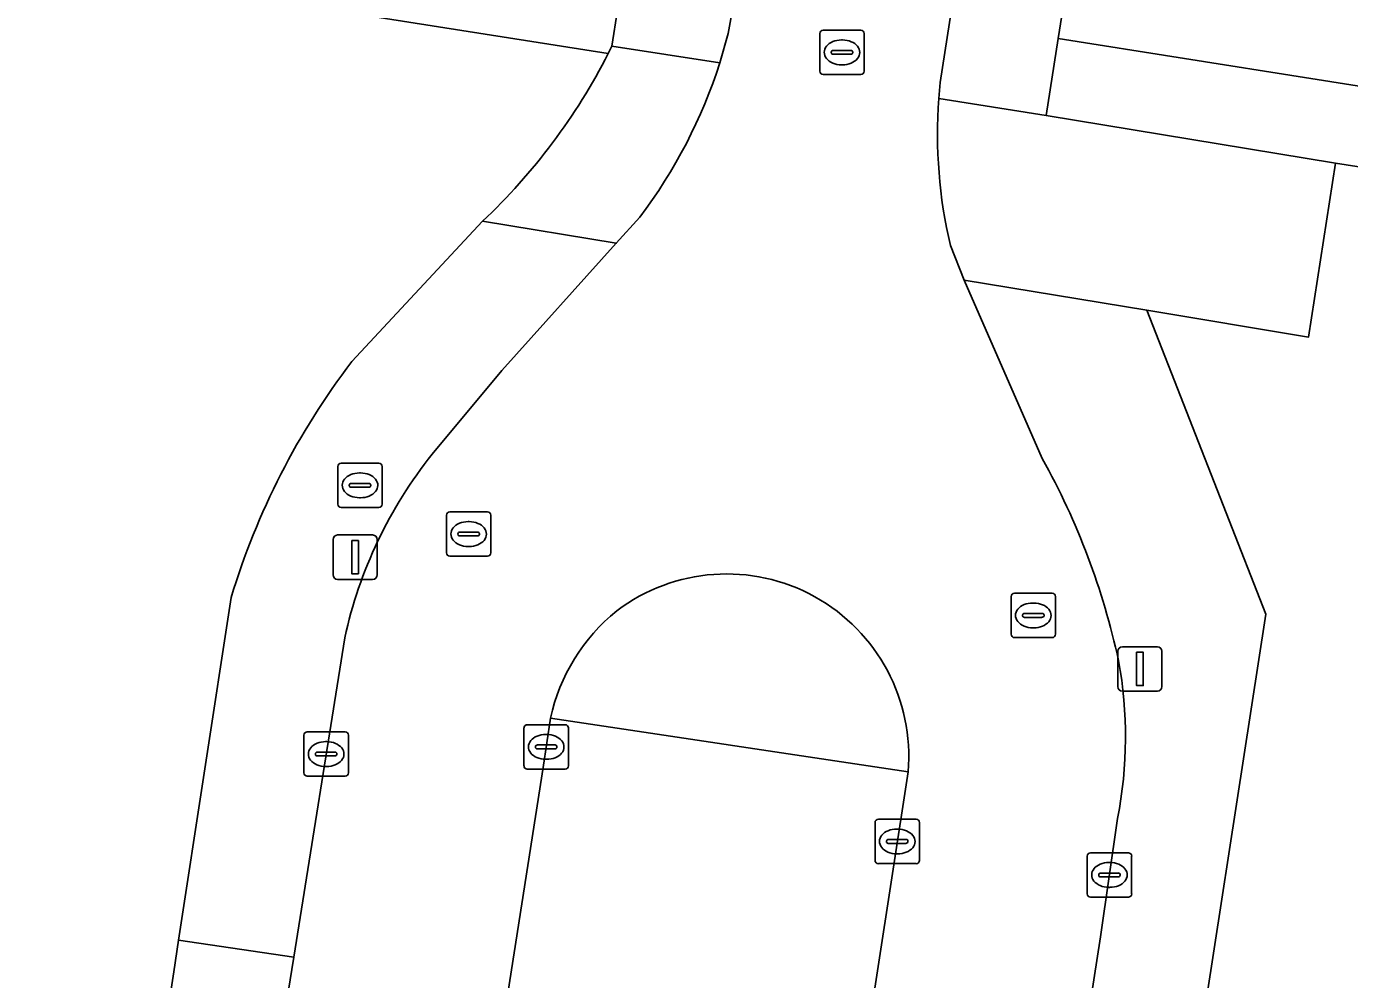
# Model space of a CAD drawing. Extents: x 161483 to 162250, y 379484 to 380833.
# Drawn here: x 162068.29 to 162098.11, y 380462.17 to 380483.66 of the extents above; entities that cross this region are included whole.
import ezdxf

# ---------------------------------------------------------------- set-up
doc = ezdxf.new("R2010")
doc.units = 0
for name, color, linetype in [('IMGEO_Brandkraan', 7, 'Continuous'), ('IMGEO_Erf', 7, 'Continuous'), ('IMGEO_Groenvoorziening', 7, 'Continuous'), ('IMGEO_Kolk', 7, 'Continuous'), ('IMGEO_Lichtmast', 7, 'Continuous'), ('IMGEO_Rijbaan_lokaal_open', 7, 'Continuous'), ('IMGEO_Rioolput', 7, 'Continuous'), ('IMGEO_Voetpad_open', 7, 'Continuous')]:
    doc.layers.add(name, color=color, linetype=linetype)

msp = doc.modelspace()

# ---------------------------------------------------------------- linework, layer by layer
at = {"layer": 'IMGEO_Brandkraan'}
for p, q in [((162075.306, 380472.888), (162075.306, 380473.74)), ((162075.381, 380473.814), (162076.233, 380473.814)), ((162075.794, 380473.594), (162075.819, 380473.594)), ((162076.307, 380473.74), (162076.307, 380472.888)), ((162075.565, 380473.308), (162075.565, 380473.32)), ((162076.003, 380473.271), (162075.605, 380473.271)), ((162075.608, 380473.357), (162076.006, 380473.357)), ((162076.049, 380473.32), (162076.049, 380473.308)), ((162075.817, 380473.034), (162075.792, 380473.034)), ((162076.233, 380472.814), (162075.381, 380472.814))]:
    msp.add_line(p, q, dxfattribs=at)
for points in [[(162075.306, 380472.888), (162075.306, 380473.74)], [(162075.381, 380473.814), (162076.233, 380473.814)], [(162076.307, 380473.74), (162076.307, 380472.888)], [(162076.233, 380472.814), (162075.381, 380472.814)]]:
    msp.add_lwpolyline(points, dxfattribs=at)
for centre, radius, start, end in [((162075.383, 380473.738), 0.0765, 91.552, 178.448), ((162075.383, 380473.738), 0.0765, 91.552, 178.448), ((162076.231, 380473.738), 0.0765, 1.552, 88.448), ((162076.231, 380473.738), 0.0765, 1.552, 88.448), ((162075.605, 380473.317), 0.0403, 85.8775, 175.7526), ((162075.602, 380473.307), 0.0366, 178.938, 274.7102), ((162076.006, 380473.314), 0.043, 264.8664, 352.4533), ((162076.01, 380473.319), 0.0386, 1.7309, 96.639), ((162075.383, 380472.89), 0.0765, 181.552, 268.448), ((162075.383, 380472.89), 0.0765, 181.552, 268.448), ((162076.231, 380472.89), 0.0765, 271.552, 358.448), ((162076.231, 380472.89), 0.0765, 271.552, 358.448)]:
    msp.add_arc(centre, radius, start, end, dxfattribs=at)
for centre, major_axis, ratio, start_param, end_param in [((162075.793, 380473.314), (-0.387, 0.002), 0.722429, 4.712389, 7.853982), ((162075.818, 380473.314), (-0.39, 0.002), 0.717154, 1.570796, 4.712389)]:
    msp.add_ellipse(centre, major_axis=major_axis, ratio=ratio, start_param=start_param, end_param=end_param, dxfattribs=at)
at = {"layer": 'IMGEO_Erf'}
for points in [[(162094.186, 380500), (162091.547, 380483.388), (162100.085, 380482.032), (162100.5, 380484.696)], [(162081.4, 380483.045), (162049.175, 380488.117)], [(162123.316, 380431.017), (162123.748, 380434.105), (162126.8, 380433.678), (162128.86, 380446.817), (162128.958, 380447.449), (162122.606, 380448.437), (162123.181, 380452.133), (162123.756, 380455.828), (162130.106, 380454.84), (162132.658, 380471.674), (162126.478, 380472.584), (162126.961, 380476.027), (162097.794, 380480.577), (162097.19, 380476.656), (162093.544, 380477.259), (162096.227, 380470.413), (162094.403, 380458.584), (162093.843, 380454.949), (162090.678, 380434.418), (162090.113, 380430.753)], [(162075.622, 380476.102), (162078.568, 380479.267)], [(162064.494, 380415.945), (162067.019, 380432.417), (162067.331, 380434.452), (162067.88, 380438.039), (162071.006, 380458.43), (162071.607, 380462.347), (162071.717, 380463.064), (162072.9, 380470.783)]]:
    msp.add_lwpolyline(points, dxfattribs=at)
for centre, radius, start, end in [((162069.092, 380489.321), 13.816, 313.3057, 332.9836), ((162088.934, 380465.934), 16.751, 142.6252, 163.1726)]:
    msp.add_arc(centre, radius, start, end, dxfattribs=at)
at = {"layer": 'IMGEO_Groenvoorziening'}
msp.add_lwpolyline([(162086.334, 380454.996), (162086.762, 380457.785), (162088.161, 380466.855), (162080.1, 380468.066), (162079.934, 380466.953), (162079.109, 380461.669), (162081.091, 380461.363), (162080.254, 380455.927)], close=True, dxfattribs=at)
at = {"layer": 'IMGEO_Kolk'}
for p, q in [((162079.578, 380467.919), (162080.43, 380467.919)), ((162074.543, 380466.831), (162074.543, 380467.683)), ((162074.618, 380467.757), (162075.47, 380467.757)), ((162075.544, 380467.683), (162075.544, 380466.831)), ((162079.503, 380466.993), (162079.503, 380467.845)), ((162079.991, 380467.699), (162080.016, 380467.699)), ((162080.504, 380467.845), (162080.504, 380466.993)), ((162074.845, 380467.3), (162075.243, 380467.3)), ((162075.031, 380467.537), (162075.056, 380467.537)), ((162079.762, 380467.413), (162079.762, 380467.425)), ((162080.2, 380467.376), (162079.802, 380467.376)), ((162079.805, 380467.462), (162080.203, 380467.462)), ((162080.246, 380467.425), (162080.246, 380467.413)), ((162074.802, 380467.251), (162074.802, 380467.263)), ((162075.24, 380467.214), (162074.842, 380467.214)), ((162075.054, 380466.977), (162075.029, 380466.977)), ((162075.286, 380467.263), (162075.286, 380467.251)), ((162080.014, 380467.139), (162079.989, 380467.139)), ((162075.47, 380466.757), (162074.618, 380466.757)), ((162080.43, 380466.919), (162079.578, 380466.919)), ((162087.491, 380465.787), (162088.343, 380465.787)), ((162087.416, 380464.861), (162087.416, 380465.713)), ((162087.904, 380465.567), (162087.929, 380465.567)), ((162088.417, 380465.713), (162088.417, 380464.861)), ((162087.675, 380465.281), (162087.675, 380465.293)), ((162088.113, 380465.244), (162087.715, 380465.244)), ((162087.718, 380465.33), (162088.116, 380465.33)), ((162088.159, 380465.293), (162088.159, 380465.281)), ((162087.927, 380465.007), (162087.902, 380465.007)), ((162092.2, 380464.107), (162092.2, 380464.959)), ((162092.275, 380465.033), (162093.127, 380465.033)), ((162093.201, 380464.959), (162093.201, 380464.107)), ((162088.343, 380464.787), (162087.491, 380464.787)), ((162092.688, 380464.813), (162092.713, 380464.813)), ((162092.459, 380464.527), (162092.459, 380464.539)), ((162092.897, 380464.49), (162092.499, 380464.49)), ((162092.502, 380464.576), (162092.9, 380464.576)), ((162092.943, 380464.539), (162092.943, 380464.527)), ((162093.127, 380464.033), (162092.275, 380464.033)), ((162092.711, 380464.253), (162092.686, 380464.253))]:
    msp.add_line(p, q, dxfattribs=at)
for points in [[(162079.578, 380467.919), (162080.43, 380467.919)], [(162074.543, 380466.831), (162074.543, 380467.683)], [(162074.618, 380467.757), (162075.47, 380467.757)], [(162075.544, 380467.683), (162075.544, 380466.831)], [(162079.503, 380466.993), (162079.503, 380467.845)], [(162080.504, 380467.845), (162080.504, 380466.993)], [(162075.47, 380466.757), (162074.618, 380466.757)], [(162080.43, 380466.919), (162079.578, 380466.919)], [(162087.491, 380465.787), (162088.343, 380465.787)], [(162087.416, 380464.861), (162087.416, 380465.713)], [(162088.417, 380465.713), (162088.417, 380464.861)], [(162092.2, 380464.107), (162092.2, 380464.959)], [(162092.275, 380465.033), (162093.127, 380465.033)], [(162093.201, 380464.959), (162093.201, 380464.107)], [(162088.343, 380464.787), (162087.491, 380464.787)], [(162093.127, 380464.033), (162092.275, 380464.033)]]:
    msp.add_lwpolyline(points, dxfattribs=at)
for centre, radius, start, end in [((162079.58, 380467.843), 0.0765, 91.552, 178.448), ((162079.58, 380467.843), 0.0765, 91.552, 178.448), ((162080.428, 380467.843), 0.0765, 1.552, 88.448), ((162080.428, 380467.843), 0.0765, 1.552, 88.448), ((162074.62, 380467.681), 0.0765, 91.552, 178.448), ((162074.62, 380467.681), 0.0765, 91.552, 178.448), ((162075.468, 380467.681), 0.0765, 1.552, 88.448), ((162075.468, 380467.681), 0.0765, 1.552, 88.448), ((162074.842, 380467.26), 0.0403, 85.8775, 175.7526), ((162075.247, 380467.262), 0.0386, 1.7309, 96.639), ((162079.802, 380467.422), 0.0403, 85.8775, 175.7526), ((162079.799, 380467.412), 0.0366, 178.938, 274.7102), ((162080.203, 380467.419), 0.043, 264.8664, 352.4533), ((162080.207, 380467.424), 0.0386, 1.7309, 96.639), ((162074.839, 380467.25), 0.0366, 178.938, 274.7102), ((162075.243, 380467.257), 0.043, 264.8664, 352.4533), ((162079.58, 380466.995), 0.0765, 181.552, 268.448), ((162079.58, 380466.995), 0.0765, 181.552, 268.448), ((162080.428, 380466.995), 0.0765, 271.552, 358.448), ((162080.428, 380466.995), 0.0765, 271.552, 358.448), ((162074.62, 380466.833), 0.0765, 181.552, 268.448), ((162074.62, 380466.833), 0.0765, 181.552, 268.448), ((162075.468, 380466.833), 0.0765, 271.552, 358.448), ((162075.468, 380466.833), 0.0765, 271.552, 358.448), ((162087.493, 380465.711), 0.0765, 91.552, 178.448), ((162087.493, 380465.711), 0.0765, 91.552, 178.448), ((162088.341, 380465.711), 0.0765, 1.552, 88.448), ((162088.341, 380465.711), 0.0765, 1.552, 88.448), ((162087.715, 380465.29), 0.0403, 85.8775, 175.7526), ((162087.712, 380465.28), 0.0366, 178.938, 274.7102), ((162088.116, 380465.287), 0.043, 264.8664, 352.4533), ((162088.12, 380465.292), 0.0386, 1.7309, 96.639), ((162092.277, 380464.957), 0.0765, 91.552, 178.448), ((162092.277, 380464.957), 0.0765, 91.552, 178.448), ((162093.125, 380464.957), 0.0765, 1.552, 88.448), ((162093.125, 380464.957), 0.0765, 1.552, 88.448), ((162087.493, 380464.863), 0.0765, 181.552, 268.448), ((162087.493, 380464.863), 0.0765, 181.552, 268.448), ((162088.341, 380464.863), 0.0765, 271.552, 358.448), ((162088.341, 380464.863), 0.0765, 271.552, 358.448), ((162092.499, 380464.536), 0.0403, 85.8775, 175.7526), ((162092.496, 380464.526), 0.0366, 178.938, 274.7102), ((162092.9, 380464.533), 0.043, 264.8664, 352.4533), ((162092.904, 380464.538), 0.0386, 1.7309, 96.639), ((162092.277, 380464.109), 0.0765, 181.552, 268.448), ((162092.277, 380464.109), 0.0765, 181.552, 268.448), ((162093.125, 380464.109), 0.0765, 271.552, 358.448), ((162093.125, 380464.109), 0.0765, 271.552, 358.448)]:
    msp.add_arc(centre, radius, start, end, dxfattribs=at)
for centre, major_axis, ratio, start_param, end_param in [((162079.99, 380467.419), (-0.387, 0.002), 0.722429, 4.712389, 7.853982), ((162080.015, 380467.419), (-0.39, 0.002), 0.717154, 1.570796, 4.712389), ((162075.03, 380467.257), (-0.387, 0.002), 0.722429, 4.712389, 7.853982), ((162075.055, 380467.257), (-0.39, 0.002), 0.717154, 1.570796, 4.712389), ((162087.903, 380465.287), (-0.387, 0.002), 0.722429, 4.712389, 7.853982), ((162087.928, 380465.287), (-0.39, 0.002), 0.717154, 1.570796, 4.712389), ((162092.687, 380464.533), (-0.387, 0.002), 0.722429, 4.712389, 7.853982), ((162092.712, 380464.533), (-0.39, 0.002), 0.717154, 1.570796, 4.712389)]:
    msp.add_ellipse(centre, major_axis=major_axis, ratio=ratio, start_param=start_param, end_param=end_param, dxfattribs=at)
at = {"layer": 'IMGEO_Lichtmast'}
for p, q in [((162075.201, 380471.295), (162075.201, 380472.095)), ((162075.201, 380472.095), (162075.201, 380471.295)), ((162075.301, 380472.195), (162076.091, 380472.195)), ((162076.091, 380472.195), (162075.301, 380472.195)), ((162076.191, 380472.095), (162076.191, 380471.295)), ((162076.191, 380471.295), (162076.191, 380472.095)), ((162076.091, 380471.195), (162075.301, 380471.195)), ((162075.301, 380471.195), (162076.091, 380471.195)), ((162092.992, 380469.677), (162093.782, 380469.677)), ((162093.782, 380469.677), (162092.992, 380469.677)), ((162092.892, 380468.777), (162092.892, 380469.577)), ((162092.892, 380469.577), (162092.892, 380468.777)), ((162093.882, 380469.577), (162093.882, 380468.777)), ((162093.882, 380468.777), (162093.882, 380469.577)), ((162093.782, 380468.677), (162092.992, 380468.677)), ((162092.992, 380468.677), (162093.782, 380468.677))]:
    msp.add_line(p, q, dxfattribs=at)
for points in [[(162075.621, 380472.07), (162075.771, 380472.07), (162075.771, 380471.32), (162075.621, 380471.32), (162075.621, 380472.07)], [(162093.312, 380469.552), (162093.462, 380469.552), (162093.462, 380468.802), (162093.312, 380468.802), (162093.312, 380469.552)]]:
    msp.add_lwpolyline(points, dxfattribs=at)
for centre, start, end in [((162075.301, 380472.095), 90, 180), ((162075.301, 380472.095), 90, 180), ((162076.091, 380472.095), 0, 90), ((162076.091, 380472.095), 360, 90), ((162075.301, 380471.295), 180, 270), ((162075.301, 380471.295), 180, 270), ((162076.091, 380471.295), 270, 0), ((162076.091, 380471.295), 270, 0), ((162092.992, 380469.577), 90, 180), ((162092.992, 380469.577), 90, 180), ((162093.782, 380469.577), 0, 90), ((162093.782, 380469.577), 360, 90), ((162092.992, 380468.777), 180, 270), ((162092.992, 380468.777), 180, 270), ((162093.782, 380468.777), 270, 0), ((162093.782, 380468.777), 270, 0)]:
    msp.add_arc(centre, 0.1, start, end, dxfattribs=at)
at = {"layer": 'IMGEO_Rijbaan_lokaal_open'}
for points in [[(162088.645, 380511.945), (162088.551, 380511.284), (162087.493, 380505.123), (162086.678, 380500), (162086.012, 380495.812), (162084.683, 380486.901), (162084.383, 380485.034), (162084.104, 380483.496), (162083.917, 380482.84)], [(162088.853, 380482.031), (162088.868, 380482.213), (162088.886, 380482.395), (162091.322, 380498.051), (162091.614, 380500), (162093.182, 380509.126), (162093.54, 380511.482)], [(162082.112, 380479.358), (162081.583, 380478.771), (162079.004, 380475.906), (162077.434, 380474.016)], [(162091.186, 380473.92), (162089.422, 380477.94), (162089.116, 380478.717)], [(162075.462, 380469.878), (162074.316, 380462.681), (162074.19, 380461.892), (162073.58, 380458.062), (162073.515, 380457.652), (162070.871, 380440.312), (162070.46, 380437.662), (162069.9, 380434.06), (162069.578, 380431.982), (162068.55, 380425.36), (162067.04, 380415.543), (162066.343, 380411.007), (162065.773, 380407.399), (162064.592, 380399.914), (162064.286, 380398.375), (162063.751, 380395.006), (162063.077, 380390.627)], [(162079.109, 380461.669), (162079.934, 380466.953), (162080.1, 380468.066)], [(162088.161, 380466.855), (162086.762, 380457.785), (162086.334, 380454.996), (162084.564, 380443.452), (162082.313, 380428.629), (162079.94, 380413.167), (162078.243, 380402.6), (162077.729, 380399.561), (162077.34, 380396.967), (162076.646, 380392.468)], [(162081.642, 380393.312), (162082.217, 380397.071), (162082.696, 380399.583), (162084.073, 380408.581), (162084.667, 380412.462), (162085.816, 380419.971), (162087.553, 380431.171), (162088.115, 380434.791), (162089.09, 380441.076), (162091.291, 380455.319), (162091.862, 380459.02), (162092.499, 380463.141), (162092.883, 380465.808)]]:
    msp.add_lwpolyline(points, dxfattribs=at)
for centre, radius, start, end in [((162072.884, 380486.351), 11.578, 322.8475, 342.3498), ((162099.86, 380481.237), 11.036, 175.8747, 193.2003), ((162085.283, 380467.737), 10.051, 141.3387, 167.7002), ((162076.694, 380465.846), 16.589, 12.2483, 29.1255), ((162084.07, 380467.211), 4.106, 355.025, 127.0764), ((162084.292, 380467.149), 4.291, 128.9429, 167.6653), ((162083.536, 380467.647), 9.526, 348.8688, 10.3902)]:
    msp.add_arc(centre, radius, start, end, dxfattribs=at)
at = {"layer": 'IMGEO_Rioolput'}
for p, q in [((162086.171, 380482.647), (162086.171, 380483.499)), ((162086.246, 380483.573), (162087.098, 380483.573)), ((162087.172, 380483.499), (162087.172, 380482.647)), ((162086.43, 380483.067), (162086.43, 380483.079)), ((162086.473, 380483.116), (162086.871, 380483.116)), ((162086.659, 380483.353), (162086.684, 380483.353)), ((162086.914, 380483.079), (162086.914, 380483.067)), ((162086.868, 380483.03), (162086.47, 380483.03)), ((162086.682, 380482.793), (162086.657, 380482.793)), ((162087.098, 380482.573), (162086.246, 380482.573)), ((162077.755, 380471.79), (162077.755, 380472.642)), ((162077.83, 380472.716), (162078.682, 380472.716)), ((162078.756, 380472.642), (162078.756, 380471.79)), ((162078.243, 380472.496), (162078.268, 380472.496)), ((162078.014, 380472.21), (162078.014, 380472.222)), ((162078.452, 380472.173), (162078.054, 380472.173)), ((162078.057, 380472.259), (162078.455, 380472.259)), ((162078.498, 380472.222), (162078.498, 380472.21)), ((162078.266, 380471.936), (162078.241, 380471.936)), ((162078.682, 380471.716), (162077.83, 380471.716)), ((162090.558, 380470.882), (162091.41, 380470.882)), ((162090.483, 380469.956), (162090.483, 380470.808)), ((162090.971, 380470.662), (162090.996, 380470.662)), ((162091.484, 380470.808), (162091.484, 380469.956)), ((162090.742, 380470.376), (162090.742, 380470.388)), ((162091.18, 380470.339), (162090.782, 380470.339)), ((162090.785, 380470.425), (162091.183, 380470.425)), ((162091.226, 380470.388), (162091.226, 380470.376)), ((162090.994, 380470.102), (162090.969, 380470.102)), ((162091.41, 380469.882), (162090.558, 380469.882))]:
    msp.add_line(p, q, dxfattribs=at)
for points in [[(162086.171, 380482.647), (162086.171, 380483.499)], [(162086.246, 380483.573), (162087.098, 380483.573)], [(162087.172, 380483.499), (162087.172, 380482.647)], [(162087.098, 380482.573), (162086.246, 380482.573)], [(162077.755, 380471.79), (162077.755, 380472.642)], [(162077.83, 380472.716), (162078.682, 380472.716)], [(162078.756, 380472.642), (162078.756, 380471.79)], [(162078.682, 380471.716), (162077.83, 380471.716)], [(162090.558, 380470.882), (162091.41, 380470.882)], [(162090.483, 380469.956), (162090.483, 380470.808)], [(162091.484, 380470.808), (162091.484, 380469.956)], [(162091.41, 380469.882), (162090.558, 380469.882)]]:
    msp.add_lwpolyline(points, dxfattribs=at)
for centre, radius, start, end in [((162086.248, 380483.497), 0.0765, 91.552, 178.448), ((162086.248, 380483.497), 0.0765, 91.552, 178.448), ((162087.096, 380483.497), 0.0765, 1.552, 88.448), ((162087.096, 380483.497), 0.0765, 1.552, 88.448), ((162086.47, 380483.076), 0.0403, 85.8775, 175.7526), ((162086.875, 380483.078), 0.0386, 1.7309, 96.639), ((162086.467, 380483.066), 0.0366, 178.938, 274.7102), ((162086.871, 380483.073), 0.043, 264.8664, 352.4533), ((162086.248, 380482.649), 0.0765, 181.552, 268.448), ((162086.248, 380482.649), 0.0765, 181.552, 268.448), ((162087.096, 380482.649), 0.0765, 271.552, 358.448), ((162087.096, 380482.649), 0.0765, 271.552, 358.448), ((162077.832, 380472.64), 0.0765, 91.552, 178.448), ((162077.832, 380472.64), 0.0765, 91.552, 178.448), ((162078.68, 380472.64), 0.0765, 1.552, 88.448), ((162078.68, 380472.64), 0.0765, 1.552, 88.448), ((162078.054, 380472.219), 0.0403, 85.8775, 175.7526), ((162078.051, 380472.209), 0.0366, 178.938, 274.7102), ((162078.455, 380472.216), 0.043, 264.8664, 352.4533), ((162078.459, 380472.221), 0.0386, 1.7309, 96.639), ((162077.832, 380471.792), 0.0765, 181.552, 268.448), ((162077.832, 380471.792), 0.0765, 181.552, 268.448), ((162078.68, 380471.792), 0.0765, 271.552, 358.448), ((162078.68, 380471.792), 0.0765, 271.552, 358.448), ((162090.56, 380470.806), 0.0765, 91.552, 178.448), ((162090.56, 380470.806), 0.0765, 91.552, 178.448), ((162091.408, 380470.806), 0.0765, 1.552, 88.448), ((162091.408, 380470.806), 0.0765, 1.552, 88.448), ((162090.782, 380470.385), 0.0403, 85.8775, 175.7526), ((162090.779, 380470.375), 0.0366, 178.938, 274.7102), ((162091.183, 380470.382), 0.043, 264.8664, 352.4533), ((162091.187, 380470.387), 0.0386, 1.7309, 96.639), ((162090.56, 380469.958), 0.0765, 181.552, 268.448), ((162090.56, 380469.958), 0.0765, 181.552, 268.448), ((162091.408, 380469.958), 0.0765, 271.552, 358.448), ((162091.408, 380469.958), 0.0765, 271.552, 358.448)]:
    msp.add_arc(centre, radius, start, end, dxfattribs=at)
for centre, major_axis, ratio, start_param, end_param in [((162086.658, 380483.073), (-0.387, 0.002), 0.722429, 4.712389, 7.853982), ((162086.683, 380483.073), (-0.39, 0.002), 0.717154, 1.570796, 4.712389), ((162078.242, 380472.216), (-0.387, 0.002), 0.722429, 4.712389, 7.853982), ((162078.267, 380472.216), (-0.39, 0.002), 0.717154, 1.570796, 4.712389), ((162090.97, 380470.382), (-0.387, 0.002), 0.722429, 4.712389, 7.853982), ((162090.995, 380470.382), (-0.39, 0.002), 0.717154, 1.570796, 4.712389)]:
    msp.add_ellipse(centre, major_axis=major_axis, ratio=ratio, start_param=start_param, end_param=end_param, dxfattribs=at)
at = {"layer": 'IMGEO_Voetpad_open'}
for points in [[(162093.54, 380511.482), (162093.182, 380509.126), (162091.614, 380500), (162091.322, 380498.051), (162088.886, 380482.395), (162088.868, 380482.213), (162088.853, 380482.031), (162091.272, 380481.654), (162091.547, 380483.388), (162094.186, 380500)], [(162085.825, 380510.811), (162084.124, 380500), (162081.739, 380484.84), (162081.483, 380483.21), (162083.917, 380482.84), (162084.104, 380483.496), (162084.383, 380485.034), (162084.683, 380486.901), (162086.012, 380495.812), (162086.678, 380500)], [(162049.175, 380488.117), (162081.4, 380483.045), (162081.483, 380483.21), (162081.739, 380484.84), (162072.973, 380486.219), (162069.774, 380486.709), (162066.367, 380487.23)], [(162100.085, 380482.032), (162091.547, 380483.388), (162091.272, 380481.654), (162097.794, 380480.577), (162126.961, 380476.027)], [(162083.917, 380482.84), (162081.483, 380483.21), (162081.4, 380483.045)], [(162097.794, 380480.577), (162091.272, 380481.654), (162088.853, 380482.031)], [(162089.116, 380478.717), (162089.422, 380477.94), (162093.544, 380477.259), (162097.19, 380476.656), (162097.794, 380480.577)], [(162077.434, 380474.016), (162079.004, 380475.906), (162081.583, 380478.771), (162078.568, 380479.267), (162075.622, 380476.102)], [(162078.568, 380479.267), (162081.583, 380478.771), (162082.112, 380479.358)], [(162093.544, 380477.259), (162089.422, 380477.94), (162091.186, 380473.92)], [(162092.883, 380465.808), (162092.499, 380463.141), (162091.862, 380459.02), (162094.403, 380458.584), (162096.227, 380470.413), (162093.544, 380477.259)], [(162072.9, 380470.783), (162071.717, 380463.064), (162074.316, 380462.681), (162075.462, 380469.878)], [(162080.1, 380468.066), (162088.161, 380466.855)]]:
    msp.add_lwpolyline(points, dxfattribs=at)
msp.add_lwpolyline([(162074.19, 380461.892), (162074.316, 380462.681), (162071.717, 380463.064), (162071.607, 380462.347), (162071.006, 380458.43), (162073.58, 380458.062)], close=True, dxfattribs=at)
for centre, radius, start, end in [((162069.092, 380489.321), 13.816, 313.3057, 332.9836), ((162072.884, 380486.351), 11.578, 322.8475, 342.3498), ((162099.86, 380481.237), 11.036, 175.8747, 193.2003), ((162088.934, 380465.934), 16.751, 142.6252, 163.1726), ((162085.283, 380467.737), 10.051, 141.3387, 167.7002), ((162076.694, 380465.846), 16.589, 12.2483, 29.1255), ((162084.07, 380467.211), 4.106, 355.025, 127.0764), ((162084.292, 380467.149), 4.291, 128.9429, 167.6653), ((162083.536, 380467.647), 9.526, 348.8688, 10.3902)]:
    msp.add_arc(centre, radius, start, end, dxfattribs=at)

doc.saveas('drawing.dxf')
